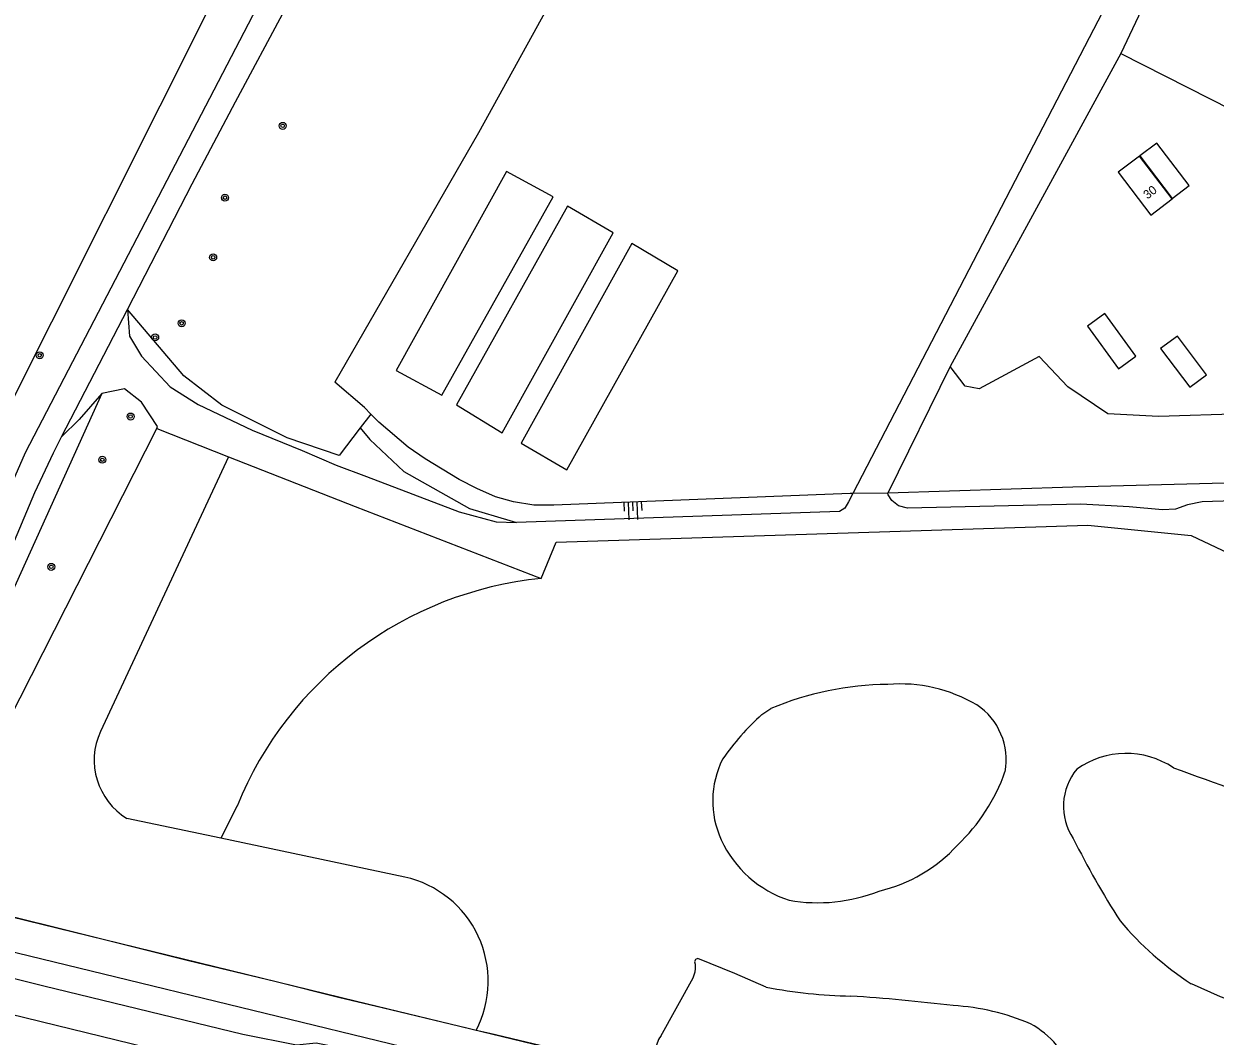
# Model space of a CAD drawing. Extents: x 128999 to 131010, y 395498 to 399007.
# Drawn here: x 129946.8 to 130083, y 397829.4 to 397945.1 of the extents above; entities that cross this region are included whole.
import ezdxf

# ---------------------------------------------------------------- set-up
doc = ezdxf.new("R2010")
doc.units = 0
for name, color, linetype in [('gg-afsc-draadraster', 7, 'Continuous'), ('gg-afsc-faunaraster', 7, 'Continuous'), ('gg-afsc-hekwerk', 7, 'Continuous'), ('gg-anno-huisnummerreeks BGT', 7, 'Continuous'), ('gg-aspt-spoorlijn', 7, 'Continuous'), ('gg-bbg-bijgebouw', 7, 'Continuous'), ('gg-bbg-hoofdgebouw', 7, 'Continuous'), ('gg-bbg-overig bouwwerk', 7, 'Continuous'), ('gg-knt-bovenkant onderkant talud', 7, 'Continuous'), ('gg-knt-onverhard', 7, 'Continuous'), ('gg-knt-verharding', 7, 'Continuous'), ('gg-knt-verharding nz', 7, 'Continuous'), ('gg-kntw-bovenkant insteek waterloop', 7, 'Continuous'), ('gt-grn-groengrens', 7, 'Continuous'), ('gt-symb-boom', 7, 'Continuous'), ('gt-symb-talud symbool', 7, 'Continuous'), ('gx-grn-maaiveld', 7, 'Continuous')]:
    doc.layers.add(name, color=color, linetype=linetype)

# ---------------------------------------------------------------- blocks, each defined once
blk = doc.blocks.new('gt0-BOOM')
at = {"layer": 'gt-symb-boom'}
for radius in [0.4, 0.2]:
    blk.add_circle((0, 0), radius, dxfattribs=at)
blk = doc.blocks.new('gt0-TALUD_1')
at = {"layer": 'gt-symb-talud symbool'}
for p, q in [((-1, -1), (-1, 0)), ((-0.5, -2), (-0.5, 0)), ((0, -1), (0, 0)), ((0.5, -2), (0.5, 0)), ((1, -1), (1, 0))]:
    blk.add_line(p, q, dxfattribs=at)

msp = doc.modelspace()

# ---------------------------------------------------------------- linework, layer by layer
at = {"layer": 'gg-afsc-draadraster'}
for points in [[(130095.84, 397985.7), (130097.05, 397985.03), (130124.99, 397970.69), (130172.87, 397946.21), (130190.93, 397936.85), (130194.01, 397933.79), (130198, 397928.03), (130199.11, 397926.21), (130199.87, 397924.03), (130200.22, 397921.83), (130200.2, 397919.5), (130199.69, 397917.31), (130194.77, 397907.04), (130191.36, 397901.51), (130190.07, 397899.74), (130188.3, 397898.2), (130186.54, 397897.08), (130182.25, 397896.07), (130173.15, 397894.95), (130148.77, 397894.24), (130117.39, 397893.45), (130066.72, 397892.13), (130045.59, 397891.46)], [(129986.49, 397900.47), (129985.75, 397901.23), (129982.37, 397904.11)], [(130041.28, 397891.39), (130007.41, 397890.06), (130005.11, 397890.07), (130002.78, 397890.46), (130000.73, 397891.04), (129998.59, 397891.98), (129996.58, 397893.02), (129992.69, 397895.35), (129990.75, 397896.68), (129987.39, 397899.55), (129986.49, 397900.47)]]:
    msp.add_lwpolyline(points, dxfattribs=at)
at = {"layer": 'gg-afsc-faunaraster'}
for p, q in [((129940.99, 397857.42), (129962.04, 397898.83)), ((129962.04, 397898.83), (129970.23, 397895.61))]:
    msp.add_line(p, q, dxfattribs=at)
for points in [[(129970.23, 397895.61), (129984.71, 397889.92), (130005.95, 397881.7)], [(130005.95, 397881.7), (130007.65, 397885.83), (130068.42, 397887.8), (130080.23, 397886.61), (130088.7, 397882.6), (130150.22, 397837.21)]]:
    msp.add_lwpolyline(points, dxfattribs=at)
at = {"layer": 'gg-afsc-hekwerk'}
for p, q in [((130041.59, 397891.4), (130041.28, 397891.39)), ((130045.59, 397891.46), (130041.59, 397891.4))]:
    msp.add_line(p, q, dxfattribs=at)
for points in [[(129732.86, 397895.38), (129752.57, 397890.52), (129776.36, 397884.66), (129795.93, 397879.85), (129813.54, 397875.49), (129830.42, 397871.3), (129850.09, 397866.47), (129864.8, 397862.81), (129872.12, 397861.01), (129882.04, 397858.59), (129891.84, 397856.22), (129904.2, 397853.17), (129916.44, 397850.11), (129984.83, 397833.4), (130005.01, 397828.5), (130044.41, 397819.04), (130066.59, 397813.82), (130096.18, 397806.71), (130145.46, 397794.95), (130175, 397787.91)], [(129998.53, 397830.04), (129997.62, 397830.24), (129987.79, 397832.63), (129982.8, 397833.8), (129975.5, 397835.62), (129965.63, 397838), (129953.31, 397841.07), (129943.47, 397843.5), (129935.05, 397845.58)], [(130094.41, 397807.16), (130091.3, 397807.91), (130076.48, 397811.45), (130059.26, 397815.54), (130044.49, 397819.05), (130027.19, 397823.25), (130017.33, 397825.57), (130000.08, 397829.68), (129998.53, 397830.04)]]:
    msp.add_lwpolyline(points, dxfattribs=at)
at = {"layer": 'gg-aspt-spoorlijn'}
msp.add_lwpolyline([(129000, 398063.21), (129752.7, 397878.97), (130646.71, 397660.45), (130774.08, 397629.42), (130829.88, 397615.68), (130921.62, 397593.27), (130961.83, 397583.35), (131000, 397574.06)], dxfattribs=at)
at = {"layer": 'gg-bbg-bijgebouw'}
for points in [[(130073.93, 397907.11), (130070.37, 397911.96), (130068.41, 397910.53), (130071.96, 397905.67), (130073.93, 397907.11)], [(130078.67, 397909.39), (130076.76, 397907.97), (130080.1, 397903.54), (130082, 397904.97), (130078.67, 397909.39)]]:
    msp.add_lwpolyline(points, dxfattribs=at)
at = {"layer": 'gg-bbg-hoofdgebouw'}
msp.add_lwpolyline([(130071.92, 397928.11), (130075.64, 397923.23), (130078.08, 397925.09), (130074.35, 397929.97), (130071.92, 397928.11)], dxfattribs=at)
at = {"layer": 'gg-bbg-overig bouwwerk'}
for points in [[(130078.09, 397925.1), (130080.03, 397926.59), (130076.31, 397931.46), (130074.37, 397929.98), (130078.09, 397925.1)], [(130007.32, 397925.3), (130002, 397928.21), (129989.38, 397905.47), (129994.6, 397902.64), (130007.32, 397925.3)], [(130014.19, 397921.2), (130008.98, 397924.24), (129996.26, 397901.53), (130001.5, 397898.35), (130014.19, 397921.2)], [(130021.57, 397916.87), (130016.32, 397919.98), (130003.67, 397897.15), (130008.88, 397894.09), (130021.57, 397916.87)]]:
    msp.add_lwpolyline(points, dxfattribs=at)
at = {"layer": 'gg-knt-bovenkant onderkant talud'}
msp.add_lwpolyline([(129985.28, 397898.89), (129986.36, 397897.58), (129990.27, 397893.92), (129997.77, 397889.7), (130002.36, 397888.33), (130003.12, 397888.08)], dxfattribs=at)
at = {"layer": 'gg-knt-onverhard'}
for points in [[(129958.67, 397912.43), (129966.06, 397926.81), (129971, 397936.17), (129976.68, 397946.74), (129982.95, 397958.52), (129985.7, 397963.84), (129994.79, 397981.66), (130000, 397991.63), (130004.71, 398000), (130012.9, 398014.86)], [(129992.1, 397982.79), (129946.96, 397896.05), (129943.51, 397888.22), (129941.05, 397882.72), (129939.53, 397880.15), (129938.35, 397878.57), (129936.76, 397876.9), (129935.16, 397875.76), (129933.15, 397875.3), (129926.41, 397877.3), (129913.14, 397882.01), (129900.62, 397887.01), (129868.02, 397901.04), (129845.42, 397910.28), (129833.75, 397914.98)], [(129932.77, 397872.36), (129933.01, 397872.33), (129934.01, 397872.35), (129935.01, 397872.51), (129935.69, 397872.72), (129936.6, 397873.15), (129937.44, 397873.68), (129938.5, 397874.51), (129939.24, 397875.19), (129939.94, 397875.9), (129940.69, 397876.76), (129941.87, 397878.35), (129942.91, 397880.04), (129943.86, 397881.8), (129945.13, 397884.55), (129948.08, 397891.52), (129950.22, 397896.06), (129951.13, 397897.87)]]:
    msp.add_lwpolyline(points, dxfattribs=at)
at = {"layer": 'gg-knt-verharding'}
for points in [[(129958.67, 397912.43), (129958.88, 397909.39), (129960.28, 397907.08), (129963.53, 397903.6), (129966.73, 397901.59), (129972.93, 397898.66), (129978.62, 397896.31), (129982.51, 397894.66), (129985.98, 397893.33), (129996.57, 397889.32), (130000.82, 397888.15), (130003.12, 397888.08)], [(129955.73, 397902.82), (129953.14, 397899.87), (129951.13, 397897.87)], [(129962.04, 397898.83), (129962.08, 397899.05), (129960.28, 397901.85), (129958.33, 397903.36), (129955.73, 397902.82)], [(130183.11, 397893.48), (130173.03, 397893.12), (130148.02, 397892.29), (130117.32, 397891.6), (130081.5, 397890.45), (130079.82, 397890.09), (130078.47, 397889.6)], [(130041.59, 397891.4), (130041.09, 397890.46), (130040.66, 397889.72), (130040.04, 397889.35), (130003.12, 397888.08)], [(130078.47, 397889.6), (130076.97, 397889.55), (130073.17, 397889.87), (130067.63, 397890.18), (130047.84, 397889.71), (130046.78, 397890.01), (130046.02, 397890.62), (130045.62, 397891.25), (130045.59, 397891.46)]]:
    msp.add_lwpolyline(points, dxfattribs=at)
at = {"layer": 'gg-knt-verharding nz'}
msp.add_line((129951.13, 397897.87), (129958.67, 397912.43), dxfattribs=at)
at = {"layer": 'gg-kntw-bovenkant insteek waterloop'}
for p, q in [((130031.17, 397866.14), (130032.19, 397866.83)), ((130023.59, 397837.46), (130023.59, 397837.61)), ((130019.64, 397829.38), (130023.34, 397836.05))]:
    msp.add_line(p, q, dxfattribs=at)
for points in [[(130031.68, 397834.97), (130028.08, 397836.53), (130023.87, 397838.26), (130023.77, 397838.22)], [(130089.08, 397831.88), (130083.61, 397833.86), (130080.27, 397835.37)]]:
    msp.add_lwpolyline(points, dxfattribs=at)
for centre, radius, start, end in [((130045.91, 397834.01), 35.57, 90.5495, 112.6874), ((130046.96, 397852.38), 17.26, 59.4029, 94.6218), ((130051.59, 397860.99), 7.51, 349.3921, 56.331), ((130050.81, 397844.4), 29.3, 132.0796, 145.4155), ((130072.82, 397851.93), 9.76, 56.4638, 125.2618), ((130036.2, 397856.27), 10.64, 153.4387, 204.63), ((130038.9, 397866.63), 21.26, 313.5286, 340.7102), ((130072.27, 397855.66), 6.62, 140.1513, 213.8246), ((130232.22, 398276), 443.53, 249.6817, 251.6762), ((130038.31, 397857.25), 12.97, 204.6754, 251.978), ((130040.49, 397863.23), 17.74, 283.3872, 317.3628), ((130151.25, 397893.86), 94.29, 206.3734, 212.9508), ((130037.57, 397863.7), 19.07, 260.1331, 291.6306), ((130099.86, 397865.74), 36.14, 219.8678, 237.1612), ((130019.89, 397837.37), 3.7, 338.9975, 1.3563), ((130023.87, 397837.86), 0.378, 105.8209, 221.0556), ((130042.9, 397895.68), 61.74, 259.5351, 268.5416), ((130026.53, 397611.87), 222.59, 83.1579, 86.1889), ((130051.59, 397806.86), 26.05, 66.6974, 86.7812), ((130057.17, 397822.03), 9.95, 17.3422, 61.643), ((130021.16, 397828.04), 2.03, 138.5384, 244.1093)]:
    msp.add_arc(centre, radius, start, end, dxfattribs=at)
at = {"layer": 'gt-grn-groengrens'}
for p, q in [((129932.85, 397876.82), (129988.07, 397986.94)), ((129965.1, 397904.85), (129958.67, 397912.43)), ((129986.49, 397900.47), (129985.28, 397898.89)), ((129970.23, 397895.61), (129955.58, 397864.22)), ((129971.19, 397855.69), (129969.35, 397852)), ((129969.35, 397852), (129958.61, 397854.27)), ((129990.37, 397847.57), (129969.35, 397852))]:
    msp.add_line(p, q, dxfattribs=at)
for points in [[(129985.28, 397898.89), (129982.85, 397895.75), (129976.92, 397897.76), (129969.44, 397901.51), (129965.1, 397904.85)], [(129955.73, 397902.82), (129940.58, 397869.35), (129932.45, 397870.85)]]:
    msp.add_lwpolyline(points, dxfattribs=at)
for centre, radius, start, end in [((130010.13, 397839.87), 42.03, 95.7058, 157.8941), ((129962.69, 397860.95), 7.83, 155.3268, 238.5529), ((129987.69, 397835.66), 12.21, 332.5887, 77.3176)]:
    msp.add_arc(centre, radius, start, end, dxfattribs=at)
at = {"layer": 'gx-grn-maaiveld'}
for p, q in [((130072.19, 397941.68), (130052.72, 397905.91)), ((130052.72, 397905.91), (130045.59, 397891.46))]:
    msp.add_line(p, q, dxfattribs=at)
for points in [[(130091.59, 397987.8), (130068.59, 397943.48), (130041.59, 397891.4)], [(130094.98, 397986.12), (130085.32, 397969.41), (130072.19, 397941.68)], [(130024.77, 397979.79), (129998.8, 397932.61), (129982.37, 397904.11)], [(130009.94, 397823.33), (129843.59, 397863.78), (129711.65, 397896.55), (129608.55, 397921.95), (129487.01, 397951.37), (129474.84, 397954.9), (129467.63, 397956.78)], [(130072.19, 397941.68), (130110.19, 397922.42), (130109.34, 397921.25), (130100.45, 397904.85), (130096.32, 397906.01), (130091.24, 397900.62), (130086.16, 397900.51), (130076.53, 397900.19), (130070.71, 397900.51), (130066.16, 397903.58), (130062.88, 397907.07), (130056, 397903.37), (130054.41, 397903.68), (130052.72, 397905.91)], [(129917.93, 397842.89), (129949.11, 397835.15), (129971.84, 397829.63), (129978, 397828.38), (129980.23, 397828.63), (129982.33, 397828.21), (129984.07, 397827.26), (129986.34, 397826.32), (129990.73, 397825.25), (129993.95, 397824.58), (130000.59, 397822.75), (130021.76, 397817.41), (130035.76, 397814), (130041.25, 397813.14), (130044.2, 397812.85), (130050.15, 397810.79)]]:
    msp.add_lwpolyline(points, dxfattribs=at)

# ---------------------------------------------------------------- block references
at = {"layer": 'gt-symb-boom'}
for p in [(129976.41, 397933.42), (129969.81, 397925.21), (129968.46, 397918.39), (129964.86, 397910.86), (129961.83, 397909.24), (129948.64, 397907.2), (129959.02, 397900.2), (129955.79, 397895.26), (129949.96, 397883.02)]:
    msp.add_blockref('gt0-BOOM', p, dxfattribs=at)
at = {"layer": 'gt-symb-talud symbool', "xscale": 0.9997609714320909, "yscale": 0.9997609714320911, "rotation": 2.2356368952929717}
msp.add_blockref('gt0-TALUD_1', (130016.44, 397890.41), dxfattribs=at)

# ---------------------------------------------------------------- texts
at = {"layer": 'gg-anno-huisnummerreeks BGT'}
msp.add_text('30', height=1, rotation=37.4, dxfattribs=at).set_placement((130075.25, 397924.99))

doc.saveas('drawing.dxf')
